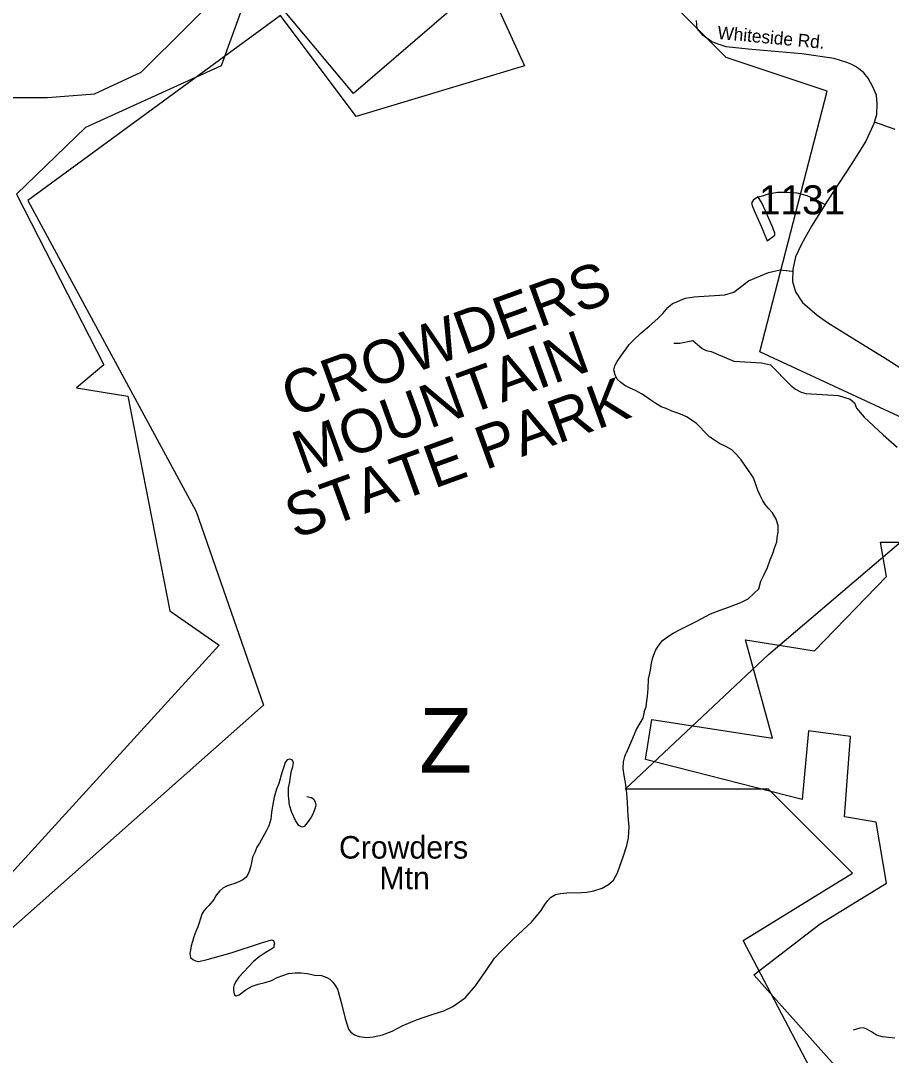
# Model space of a CAD drawing. Extents: x 1268485 to 1426702, y 514839 to 616766.
# Drawn here: x 1318718 to 1323145, y 546009 to 551273 of the extents above; entities that cross this region are included whole.
import ezdxf

# ---------------------------------------------------------------- set-up
doc = ezdxf.new("R2010")
doc.units = 0
for name, color, linetype in [('Old_Level_11', 7, 'Continuous'), ('Old_Level_13', 7, 'Continuous'), ('Old_Level_19', 7, 'Continuous'), ('Old_Level_32', 7, 'Continuous'), ('Old_Level_35', 7, 'Continuous'), ('Old_Level_48', 7, 'Continuous'), ('Old_Level_49', 7, 'Continuous'), ('Old_Level_53', 7, 'Continuous'), ('Old_Level_59', 7, 'Continuous'), ('Old_Level_62', 7, 'Continuous'), ('Old_Level_8', 7, 'Continuous')]:
    doc.layers.add(name, color=color, linetype=linetype)

msp = doc.modelspace()

# ---------------------------------------------------------------- linework, layer by layer
at = {"layer": 'Old_Level_13'}
msp.add_line((1320724.065, 546989.139), (1320724.065, 546989.139), dxfattribs=at)
at = {"layer": 'Old_Level_19'}
msp.add_line((1320918.413, 549333.364), (1320918.413, 549333.364), dxfattribs=at)
at = {"layer": 'Old_Level_32'}
for points in [[(1323060.052, 550756.186), (1323071.501, 550794.836), (1323073.389, 550850.543), (1323069.618, 550893.298), (1323051.424, 550936.947), (1323027.227, 550979.975), (1323005.047, 551008.335), (1322977.261, 551029.061), (1322962.929, 551039.314), (1322944.751, 551049.928), (1322918.988, 551060.362), (1322854.581, 551080.616), (1322690.487, 551104.171), (1322416.256, 551128.619), (1322304.243, 551140.402), (1322269.053, 551151.72), (1322231.35, 551165.553), (1322188.62, 551197.87), (1322158.154, 551233.256), (1322154.687, 551274.579)], [(1323060.052, 550756.186), (1323015.129, 550659.22), (1322940.522, 550541.87), (1322821.554, 550359.978), (1322738.881, 550227.961), (1322688.471, 550136.037), (1322658.225, 550071.495), (1322644.11, 550006.952), (1322642.094, 549946.322), (1322658.225, 549893.514), (1322692.504, 549838.752), (1322767.387, 549775.03), (1322820.462, 549737.744), (1322967.82, 549646.473), (1323108.578, 549559.704), (1323206.606, 549496.829)], [(1323164.502, 550719.385), (1323060.052, 550756.186)]]:
    msp.add_lwpolyline(points, dxfattribs=at)
at = {"layer": 'Old_Level_35'}
for points in [[(1322468.341, 550377.017), (1322444.452, 550362.253), (1322433.379, 550343.798), (1322438.916, 550327.189), (1322452.757, 550294.945), (1322483.104, 550226.765), (1322513.657, 550152.074), (1322553.232, 550181.551), (1322553.232, 550192.624), (1322541.237, 550223.945), (1322487.718, 550341.953), (1322468.341, 550377.017), (1322489.666, 550382.502), (1322521.039, 550392.703), (1322566.15, 550400.085), (1322615.876, 550400.085), (1322664.781, 550396.394), (1322714.506, 550383.425), (1322760.642, 550363.176), (1322804.216, 550339.646)], [(1321888.658, 547756.81), (1321888.658, 547756.861), (1321897.783, 547782.544), (1321902.294, 547812.02), (1321905.575, 547834.627), (1321909.164, 547875.381), (1321910.291, 547921.825), (1321920.339, 547968.167), (1321925.978, 548003.231), (1321932.027, 548032.298), (1321945.048, 548068.54), (1321958.991, 548090.43), (1321981.855, 548118.573), (1322011.382, 548141.231), (1322034.963, 548157.328), (1322078.024, 548177.885), (1322152.971, 548216.639), (1322225.969, 548255.394), (1322274.669, 548273.797), (1322322.241, 548290.817), (1322379.348, 548312.296), (1322417.283, 548331.571), (1322446.092, 548358.689), (1322470.494, 548382.475), (1322480.644, 548420.922), (1322497.663, 548454.961), (1322515.708, 548491.102), (1322529.344, 548529.651), (1322541.749, 548562.46), (1322553.13, 548594.14), (1322562.152, 548621.31), (1322564.51, 548642.789), (1322570.149, 548670.01), (1322569.021, 548703.946), (1322559.896, 548736.754), (1322540.621, 548768.435), (1322522.577, 548789.913), (1322504.532, 548810.316), (1322492.024, 548829.54), (1322478.388, 548856.76), (1322463.727, 548888.441), (1322454.602, 548918.994), (1322444.452, 548947.291), (1322427.535, 548972.205), (1322406.005, 549001.63), (1322381.091, 549039.001), (1322356.075, 549067.246), (1322333.519, 549088.726), (1322302.966, 549106.873), (1322271.286, 549121.637), (1322246.372, 549138.554), (1322222.586, 549154.445), (1322195.519, 549180.435), (1322172.758, 549204.273), (1322153.586, 549223.496), (1322127.544, 549242.771), (1322102.63, 549257.432), (1322081.1, 549267.634), (1322054.033, 549277.835), (1322027.889, 549286.857), (1321999.592, 549299.314), (1321975.293, 549308.388), (1321946.791, 549325.356), (1321921.467, 549342.324), (1321898.911, 549359.292), (1321873.997, 549374.004), (1321843.342, 549391.024), (1321817.403, 549403.429), (1321790.233, 549417.065), (1321768.703, 549431.726), (1321750.658, 549448.746), (1321740.406, 549471.353), (1321733.639, 549496.267), (1321738.15, 549516.618), (1321750.658, 549539.328), (1321768.703, 549566.446), (1321795.872, 549602.689), (1321811.764, 549625.296), (1321834.422, 549647.954), (1321871.742, 549683.069), (1321913.675, 549719.261), (1321957.761, 549757.759), (1321982.675, 549783.75), (1322008.614, 549813.175), (1322031.375, 549833.578), (1322050.547, 549841.523), (1322075.461, 549852.801), (1322098.119, 549861.875), (1322119.65, 549865.258), (1322142.205, 549867.565), (1322165.991, 549869.82), (1322297.532, 549878.33), (1322343.361, 549891.71), (1322373.094, 549913.138), (1322417.898, 549948.868), (1322520.116, 549991.416), (1322579.991, 550004.642), (1322639.867, 549998.747)], [(1321888.658, 547756.81), (1321880.764, 547723.694), (1321866, 547698.831), (1321849.083, 547670.483), (1321836.575, 547641.058), (1321824.17, 547608.25), (1321814.019, 547584.515), (1321796.487, 547545.452)], [(1319863.769, 546343.899), (1319895.347, 546360.866), (1319924.875, 546371.068), (1319960.964, 546379.014), (1319992.747, 546389.164), (1320021.044, 546403.877), (1320050.469, 546415.205), (1320079.894, 546424.228), (1320112.702, 546428.79), (1320142.127, 546428.79), (1320173.91, 546425.355), (1320213.485, 546416.333), (1320247.422, 546414.077), (1320275.104, 546404.543), (1320290.38, 546395.418), (1320304.118, 546381.679), (1320316.422, 546364.712), (1320327.904, 546345.437), (1320348.512, 546271.669), (1320367.787, 546196.517), (1320385.217, 546142.383), (1320396.494, 546127.364), (1320415.872, 546113.625), (1320439.043, 546104.244), (1320475.85, 546099.887), (1320510.708, 546103.013), (1320557.665, 546113.01), (1320606.263, 546132.233), (1320657.116, 546158.275), (1320688.899, 546172.988), (1320730.729, 546189.956), (1320773.79, 546204.668), (1320815.621, 546218.253), (1320868.832, 546235.272), (1320915.276, 546257.879), (1320977.509, 546302.016), (1321029.593, 546363.122), (1321083.829, 546440.119), (1321126.89, 546502.352), (1321166.465, 546543.107), (1321220.906, 546597.446), (1321271.759, 546646.146), (1321314.923, 546685.771), (1321364.648, 546745.749), (1321383.102, 546776.559), (1321398.174, 546797.166), (1321411.912, 546811.52), (1321436.826, 546826.489), (1321461.74, 546832.743), (1321495.471, 546835.87), (1321569.29, 546836.485), (1321597.279, 546838.997), (1321632.241, 546845.251), (1321674.789, 546858.374), (1321706.675, 546878.367), (1321732.101, 546900.564), (1321751.786, 546937.012), (1321761.834, 546965.309), (1321782.236, 547024.21), (1321799.256, 547076.242), (1321808.38, 547114.74), (1321811.764, 547171.335), (1321807.253, 547226.801), (1321803.767, 547294.674), (1321799.256, 547343.373), (1321792.489, 547396.585), (1321785.722, 547432.828), (1321781.724, 547467.892), (1321782.236, 547501.879), (1321789.106, 547528.997), (1321796.487, 547545.452)], [(1320173.09, 547325.739), (1320196.466, 547320.767), (1320208.974, 547311.693), (1320215.741, 547296.929), (1320219.124, 547283.396), (1320214.613, 547268.684), (1320205.488, 547239.259), (1320195.338, 547221.112), (1320182.83, 547203.015), (1320169.399, 547184.92), (1320159.147, 547173.54), (1320146.741, 547170.207), (1320131.977, 547178.102), (1320114.958, 547204.143), (1320096.913, 547243.77), (1320084.405, 547282.268), (1320078.766, 547330.917), (1320079.894, 547370.543), (1320085.635, 547400.02), (1320090.147, 547427.137), (1320094.658, 547456.562), (1320101.424, 547476.914), (1320104.705, 547497.317), (1320100.297, 547510.901), (1320086.763, 547515.464), (1320073.127, 547512.081), (1320062.875, 547498.445), (1320054.98, 547475.837), (1320045.958, 547445.234), (1320030.169, 547390.946), (1320018.788, 547363.725), (1320006.383, 547321.895), (1319998.386, 547276.629), (1319992.747, 547243.77), (1319989.363, 547209.834), (1319979.111, 547175.898), (1319965.577, 547148.677), (1319948.661, 547118.124), (1319931.641, 547088.699), (1319919.133, 547067.168), (1319907.855, 547041.178), (1319896.475, 547016.265), (1319890.836, 546990.274), (1319886.325, 546966.437), (1319879.456, 546943.83), (1319871.664, 546925.682), (1319862.641, 546913.226), (1319847.878, 546901.948), (1319829.73, 546892.874), (1319806.047, 546883.801), (1319784.516, 546876.983), (1319764.114, 546869.14), (1319744.839, 546858.938), (1319730.075, 546845.302), (1319720.028, 546834.024), (1319708.647, 546818.184), (1319700.753, 546803.421), (1319684.861, 546783.069), (1319674.609, 546770.612), (1319661.075, 546757.079), (1319648.669, 546743.443), (1319639.647, 546726.526), (1319631.65, 546704.996), (1319624.883, 546682.337), (1319618.117, 546663.113), (1319608.992, 546638.199), (1319597.714, 546612.209), (1319590.845, 546587.244), (1319585.206, 546565.765), (1319580.797, 546543.107), (1319578.542, 546526.138), (1319581.925, 546506.864), (1319593.1, 546496.713), (1319606.736, 546488.819), (1319623.756, 546486.513), (1319665.586, 546496.713), (1319787.9, 546529.573), (1319941.894, 546581.605), (1319993.157, 546596.625), (1320003.102, 546592.883), (1320005.665, 546586.014), (1320007.511, 546576.018), (1320005.05, 546567.251), (1320004.127, 546557.819), (1319989.363, 546547.618), (1319960.964, 546530.701), (1319930.514, 546510.299), (1319902.216, 546486.513), (1319876.175, 546458.266), (1319850.133, 546432.174), (1319826.347, 546406.132), (1319813.839, 546385.729), (1319803.791, 546367.685), (1319799.28, 546354.049), (1319799.28, 546340.515), (1319801.536, 546328.058), (1319804.919, 546316.729), (1319812.711, 546312.167), (1319828.603, 546316.729), (1319863.769, 546343.899)], [(1323162.544, 546096.606), (1323130.351, 546098.707), (1323100.209, 546102.808), (1323069.246, 546111.113), (1323044.332, 546128.747), (1323020.546, 546142.178), (1323003.834, 546148.432), (1322985.277, 546147.356), (1322967.642, 546142.178), (1322950.008, 546135.976)]]:
    msp.add_lwpolyline(points, dxfattribs=at)
at = {"layer": 'Old_Level_48'}
for points in [[(1323181.28, 552277.967), (1323023.087, 553119.55), (1322440.779, 552496.381), (1321712.893, 553160.016), (1321405.565, 552836.291), (1321222.357, 552963.479), (1320977.382, 552614.225), (1320992.693, 552337.731), (1320455.271, 551834.769), (1320928.397, 551349.182), (1320410.788, 550902.038), (1319905.619, 551508.252), (1319737.199, 551042.58), (1319048.027, 550730.06), (1318696.216, 550390.149), (1319140.075, 549521.867), (1319002.277, 549405.449), (1319262.562, 549361.792), (1319476.915, 548270.372), (1319727.387, 548095.753), (1318267.354, 546494.995), (1318297.976, 545672.791), (1316567.844, 544625.028), (1317318.078, 543140.697)], [(1322886.474, 545924.861), (1322445.813, 546417.605), (1322782.789, 546676.944), (1323119.765, 546884.415), (1323067.923, 547195.622), (1322906.556, 547222.608), (1322937.177, 547630.072), (1322722.825, 547659.177), (1322692.203, 547309.922), (1321895.022, 547513.271), (1321927.284, 547716.677), (1322540.275, 547622.797), (1322403.158, 548123.489), (1322753.447, 548066.64), (1323120.908, 548444.999), (1323090.287, 548619.626), (1323212.774, 548619.626)]]:
    msp.add_lwpolyline(points, dxfattribs=at)
at = {"layer": 'Old_Level_49'}
for points in [[(1323181.28, 552277.967), (1323023.087, 553119.55), (1322440.779, 552496.381), (1321712.893, 553160.016), (1321405.565, 552836.291), (1321222.357, 552963.479), (1320977.382, 552614.225), (1320992.693, 552337.731), (1320455.271, 551834.769), (1320928.397, 551349.182), (1320410.788, 550902.038), (1319905.619, 551508.252), (1319737.199, 551042.58), (1319048.027, 550730.06), (1318696.216, 550390.149), (1319140.075, 549521.867), (1319002.277, 549405.449), (1319262.562, 549361.792), (1319476.915, 548270.372), (1319727.387, 548095.753), (1318267.354, 546494.995), (1318297.976, 545672.791), (1316567.844, 544625.028), (1317318.078, 543140.697)], [(1322886.474, 545924.861), (1322445.813, 546417.605), (1322782.789, 546676.944), (1323119.765, 546884.415), (1323067.923, 547195.622), (1322906.556, 547222.608), (1322937.177, 547630.072), (1322722.825, 547659.177), (1322692.203, 547309.922), (1321895.022, 547513.271), (1321927.284, 547716.677), (1322540.275, 547622.797), (1322403.158, 548123.489), (1322753.447, 548066.64), (1323120.908, 548444.999), (1323090.287, 548619.626), (1323212.774, 548619.626)]]:
    msp.add_lwpolyline(points, dxfattribs=at)
at = {"layer": 'Old_Level_53'}
for points in [[(1320850.973, 551984.338), (1321278.783, 551042.938), (1320423.162, 550786.193), (1320038.132, 551299.684), (1318754.701, 550358.284), (1319610.321, 548775.021), (1319952.571, 547790.83), (1318455.233, 546464.313), (1318412.452, 545608.495), (1317129.021, 544752.677), (1316743.991, 544410.35), (1318455.233, 542099.641)], [(1318797.482, 539664.813), (1318968.606, 543126.623), (1319738.665, 543554.532), (1319824.227, 545180.586), (1320808.191, 545137.795), (1321193.221, 545865.24), (1322177.186, 545180.586), (1322818.901, 545779.659), (1322391.09, 546592.685), (1322947.244, 546935.012), (1322519.434, 547362.922), (1321792.156, 547362.922), (1322519.434, 548047.576), (1323674.522, 549031.767), (1322476.653, 549588.047), (1322818.901, 550914.565), (1322305.528, 551085.729), (1322048.842, 551342.475)]]:
    msp.add_lwpolyline(points, dxfattribs=at)
at = {"layer": 'Old_Level_59'}
msp.add_lwpolyline([(1317612.004, 550823.354), (1318021.946, 550849.511), (1318256.619, 550881.678), (1318854.553, 550881.678), (1319092.441, 550900.979), (1319330.329, 551010.346), (1319567.879, 551247.463), (1319735.38, 551415.65), (1319776.857, 551497.916), (1319850.795, 551700.568), (1319854.009, 551906.436), (1319866.869, 551948.253), (1319931.162, 552012.587), (1320350.843, 552727.197), (1320833.048, 553219.351), (1321336.709, 553678.136)], dxfattribs=at)
at = {"layer": 'Old_Level_62'}
msp.add_lwpolyline([(1322039.372, 549632.011), (1322069.309, 549631.396), (1322135.746, 549645.647), (1322182.908, 549605.303), (1322202.593, 549594.23), (1322228.532, 549589.617), (1322343.464, 549541.378), (1322485.36, 549531.946), (1322531.087, 549521.181), (1322632.69, 549418.193), (1322658.219, 549397.995), (1322686.003, 549383.488), (1322709.789, 549376.414), (1322875.677, 549366.52), (1322935.347, 549347.297), (1322956.775, 549328.79), (1322968.258, 549300.647), (1323007.115, 549255.587), (1323103.182, 549165.005), (1323173.72, 549103.695)], dxfattribs=at)

# ---------------------------------------------------------------- texts
at = {"layer": 'Old_Level_11'}
msp.add_text('Whiteside Rd.', height=65.61666, rotation=354.624647, dxfattribs=at).set_placement((1322258.529, 551180.659))
at = {"layer": 'Old_Level_13'}
msp.add_text('Z', height=328.083, dxfattribs=at).set_placement((1320744.054, 547447.693))
for s, rotation, p in [('Crowders', 0.000019, (1320336.202, 547009.644)), ('Mtn', 0.000017, (1320542.108, 546853.804))]:
    msp.add_text(s, height=114.8292, rotation=rotation, dxfattribs=at).set_placement(p)
at = {"layer": 'Old_Level_19'}
for s, p in [('CROWDERS  ', (1320095.571, 549253.391)), ('MOUNTAIN', (1320151.767, 548961.648)), ('STATE PARK', (1320112.904, 548635.027))]:
    msp.add_text(s, height=219.8158, rotation=19.920644, dxfattribs=at).set_placement(p)
at = {"layer": 'Old_Level_8'}
msp.add_text('1131', height=147.6375, dxfattribs=at).set_placement((1322471.356, 550287.641))

doc.saveas('drawing.dxf')
